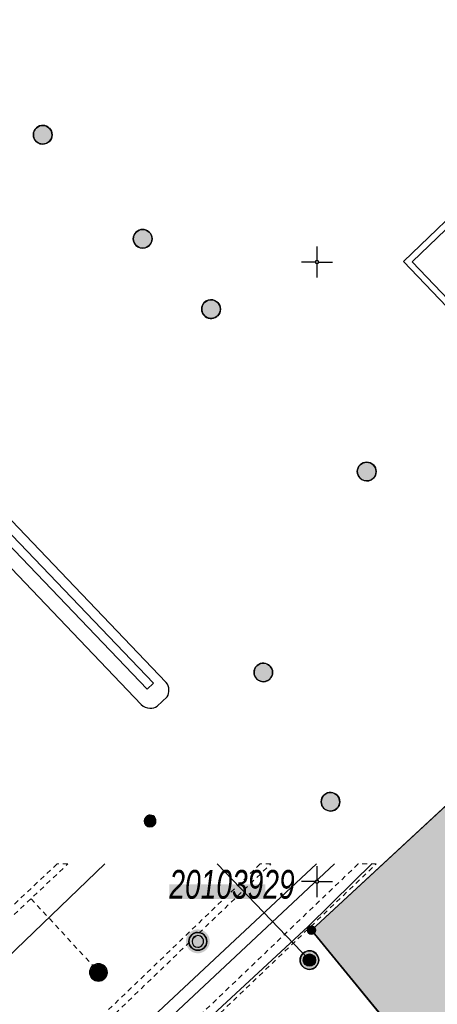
# Model space of a CAD drawing. Header units: metres. Extents: x 2695560 to 2696939, y 1260491 to 1262050.
# Tile 478 of 656: x 2695814 to 2695831, y 1261195 to 1261235. Entities that reach past the tile are written whole.
import ezdxf

# ---------------------------------------------------------------- set-up
doc = ezdxf.new("R2010")
doc.units = ezdxf.units.M
doc.linetypes.add('AUSGEZOGEN', pattern=[0])
doc.linetypes.add('VERDECKT2_S2', pattern=[0.36, 0.2, -0.16])
for name, color, linetype in [('XR$1$AV_Flächen (EO)', 7, 'AUSGEZOGEN'), ('XR$1$AV_Gebäudeflächen (BB)', 7, 'AUSGEZOGEN'), ('XR$1$AV_Grenzpunkte', 7, 'AUSGEZOGEN'), ('XR$1$AV_Koordinatennetzpunkte', 7, 'AUSGEZOGEN'), ('XR$1$AV_Lagefixpunkt-Nr.', 7, 'AUSGEZOGEN'), ('XR$1$AV_Lagefixpunkte', 7, 'AUSGEZOGEN'), ('XR$1$AV_Linien (BB)', 7, 'AUSGEZOGEN'), ('XR$1$AW_LK_Einlaufschacht alt', 24, 'AUSGEZOGEN'), ('XR$1$AW_LK_Schachtdeckel', 24, 'AUSGEZOGEN'), ('XR$1$Liegenschaftsgrenzen', 7, 'AUSGEZOGEN'), ('XR$1$PFAV', 255, 'AUSGEZOGEN'), ('XR$1$PFAW', 255, 'AUSGEZOGEN'), ('XR$1$PFWA', 255, 'AUSGEZOGEN'), ('XR$1$WA_LK_Absperrarmatur', 171, 'AUSGEZOGEN'), ('XR$1$WA_LK_Hydrant', 171, 'AUSGEZOGEN')]:
    doc.layers.add(name, color=color, linetype=linetype)
for name, color, linetype, lineweight in [('XR$2$ABW-Linie-M-ungenau-tot', 6, 'AUSGEZOGEN', 18), ('XR$2$ABW-Linie-R-ungenau', 4, 'VERDECKT2_S2', 18), ('XR$2$ABW-LinieFlaeche-R-ungenau', 4, 'VERDECKT2_S2', 18), ('XR$2$ABW-Punkt', 6, 'AUSGEZOGEN', 18), ('XR$2$ELE-LinieFlaeche-ungenau', 1, 'VERDECKT2_S2', 18), ('XR$2$FER-Linie-genau', 30, 'AUSGEZOGEN', 18), ('XR$2$KOM-Linie-U-genau', 91, 'AUSGEZOGEN', 18), ('XR$2$WAS-Linie-genau', 5, 'AUSGEZOGEN', 18), ('XR$2$WAS-Punkt', 5, 'AUSGEZOGEN', 18)]:
    doc.layers.add(name, color=color, linetype=linetype, lineweight=lineweight)
doc.styles.add('ARIAL', font='arial.ttf')

# ---------------------------------------------------------------- blocks, each defined once
blk = doc.blocks.new('COMPLEXOBJECT_612')
at = {"layer": 'XR$1$AV_Linien (BB)', "color": 7, "linetype": 'AUSGEZOGEN', "transparency": 33554687}
for p, q in [((5774.874, 11254.064), (5818.92, 11208.034)), ((5817.906, 11207.141), (5799.836, 11226.03)), ((5818.957, 11207.459), (5818.555, 11207.08))]:
    blk.add_line(p, q, dxfattribs=at)
for centre, radius, start, end in [((5818.509, 11207.721), 0.516, 2.2784, 37.2777), ((5818.499, 11207.719), 0.527, 330.4539, 2.524), ((5818.27, 11207.526), 0.53, 226.5587, 268.4342), ((5818.272, 11207.512), 0.516, 268.1922, 303.1918)]:
    blk.add_arc(centre, radius, start, end, dxfattribs=at)
blk = doc.blocks.new('COMPLEXOBJECT_706')
at = {"layer": 'XR$1$AV_Linien (BB)', "color": 7, "linetype": 'AUSGEZOGEN', "transparency": 33554687}
blk.add_lwpolyline([(5828.588, 11193.391), (5824.78, 11198.04), (5850.556, 11221.921), (5868.652, 11204.008), (5879.831, 11192.143), (5876.721, 11189.173), (5860.305, 11173.495), (5859.437, 11172.667)], dxfattribs=at)
blk = doc.blocks.new('BWAV1')
at = {"layer": 'XR$1$PFAV', "transparency": 33554687}
blk.add_hatch(color=7, dxfattribs=at).paths.add_polyline_path([(0.67, 0), (0.656, 0.135), (0.616, 0.264), (0.55, 0.383), (0.462, 0.486), (0.354, 0.569), (0.233, 0.628), (0.101, 0.662), (-0.034, 0.669), (-0.168, 0.649), (-0.295, 0.602), (-0.41, 0.53), (-0.508, 0.436), (-0.586, 0.325), (-0.639, 0.201), (-0.667, 0.068), (-0.667, -0.068), (-0.639, -0.201), (-0.586, -0.325), (-0.508, -0.436), (-0.41, -0.53), (-0.295, -0.602), (-0.168, -0.649), (-0.034, -0.669), (0.101, -0.662), (0.233, -0.628), (0.354, -0.569), (0.462, -0.486), (0.55, -0.383), (0.616, -0.264), (0.656, -0.135)])
at = {"color": 7, "transparency": 33554687}
for radius, start, end in [(0.5, 91.1948, 268.8052), (0.326, 91.1948, 268.8052), (0.5, 268.8052, 91.1948), (0.326, 268.8052, 91.1948)]:
    blk.add_arc((0, 0), radius, start, end, dxfattribs=at)
at = {"layer": 'XR$1$PFAV', "transparency": 33554687}
blk.add_circle((0, 0), 0.5, dxfattribs=at)
blk = doc.blocks.new('BAV15')
at = {"layer": 'XR$1$PFAV', "transparency": 33554687}
blk.add_hatch(color=7, dxfattribs=at).paths.add_polyline_path([(0.5, 0), (0.49, 0.1), (0.46, 0.2), (0.41, 0.29), (0.34, 0.36), (0.26, 0.42), (0.17, 0.47), (0.08, 0.49), (-0.03, 0.5), (-0.13, 0.48), (-0.22, 0.45), (-0.31, 0.4), (-0.38, 0.33), (-0.44, 0.24), (-0.48, 0.15), (-0.5, 0.05), (-0.5, -0.05), (-0.48, -0.15), (-0.44, -0.24), (-0.38, -0.33), (-0.31, -0.4), (-0.22, -0.45), (-0.13, -0.48), (-0.03, -0.5), (0.08, -0.49), (0.17, -0.47), (0.26, -0.42), (0.34, -0.36), (0.41, -0.29), (0.46, -0.2), (0.49, -0.1)])
at = {"color": 7, "transparency": 33554687}
for start, end in [(90, 270), (270, 90)]:
    blk.add_arc((0, 0), 0.5, start, end, dxfattribs=at)
at = {"layer": 'XR$1$PFAV', "transparency": 33554687}
blk.add_circle((0, 0), 0.5, dxfattribs=at)
blk = doc.blocks.new('BAV2041')
at = {"color": 7, "transparency": 33554687}
for p, q in [((0, 0.5), (0, 0.05)), ((-0.05, 0), (-0.5, 0)), ((0.05, 0), (0.5, 0)), ((0, -0.05), (0, -0.5))]:
    blk.add_line(p, q, dxfattribs=at)
blk.add_circle((0, 0), 0.05, dxfattribs=at)
for start, end in [(90, 270), (270, 90)]:
    blk.add_arc((0, 0), 0.05, start, end, dxfattribs=at)
blk = doc.blocks.new('BAW2089')
at = {"layer": 'XR$1$PFAW', "transparency": 33554687}
blk.add_hatch(color=7, dxfattribs=at).paths.add_polyline_path([(-0.5, 0.5), (-0.5, -0.5), (0.5, -0.5), (0.5, 0.5)])
at = {"transparency": 33554687}
blk.add_lwpolyline([(-0.5, 0.5), (0.5, 0.5), (0.5, -0.5), (-0.5, -0.5), (-0.5, 0.5)], close=True, dxfattribs=at)
at = {"layer": 'XR$1$PFAW', "transparency": 33554687}
blk.add_lwpolyline([(-0.5, 0.5), (0.5, 0.5), (0.5, -0.5), (-0.5, -0.5), (-0.5, 0.5)], close=True, dxfattribs=at)
blk = doc.blocks.new('BAW2082')
at = {"layer": 'XR$1$PFAW', "transparency": 33554687}
blk.add_hatch(color=7, dxfattribs=at).paths.add_polyline_path([(0.509, -0.003), (0.499, 0.098), (0.469, 0.194), (0.42, 0.283), (0.354, 0.359), (0.274, 0.421), (0.183, 0.466), (0.085, 0.491), (-0.016, 0.496), (-0.116, 0.481), (-0.211, 0.446), (-0.297, 0.392), (-0.37, 0.323), (-0.428, 0.24), (-0.468, 0.147), (-0.488, 0.047), (-0.488, -0.054), (-0.468, -0.153), (-0.428, -0.246), (-0.37, -0.329), (-0.297, -0.398), (-0.211, -0.452), (-0.116, -0.487), (-0.016, -0.502), (0.085, -0.497), (0.183, -0.472), (0.274, -0.427), (0.354, -0.366), (0.42, -0.289), (0.469, -0.2), (0.499, -0.104)])
at = {"transparency": 33554687}
for start, end in [(91.1948, 268.8052), (268.8052, 91.1948)]:
    blk.add_arc((0.01, 0), 0.5, start, end, dxfattribs=at)
at = {"layer": 'XR$1$PFAW', "transparency": 33554687}
blk.add_circle((0.009, -0.003), 0.5, dxfattribs=at)
blk = doc.blocks.new('BAW2088')
at = {"layer": 'XR$1$PFAW', "transparency": 33554687}
blk.add_hatch(color=253, dxfattribs=at).paths.add_polyline_path([(0.51, 0), (0.5, 0.101), (0.47, 0.197), (0.421, 0.286), (0.355, 0.362), (0.275, 0.424), (0.184, 0.469), (0.086, 0.494), (-0.015, 0.499), (-0.115, 0.484), (-0.21, 0.449), (-0.296, 0.395), (-0.369, 0.326), (-0.427, 0.243), (-0.467, 0.15), (-0.487, 0.051), (-0.487, -0.051), (-0.467, -0.15), (-0.427, -0.243), (-0.369, -0.326), (-0.296, -0.395), (-0.21, -0.449), (-0.115, -0.484), (-0.015, -0.499), (0.086, -0.494), (0.184, -0.469), (0.275, -0.424), (0.355, -0.362), (0.421, -0.286), (0.47, -0.197), (0.5, -0.101)])
at = {"transparency": 33554687}
for start, end in [(91.1948, 268.8052), (268.8052, 91.1948)]:
    blk.add_arc((0.01, 0), 0.5, start, end, dxfattribs=at)
at = {"layer": 'XR$1$PFAW', "transparency": 33554687}
blk.add_circle((0.01, 0), 0.5, dxfattribs=at)
blk = doc.blocks.new('BWA2009')
at = {"true_color": 0x000000, "transparency": 33554687}
blk.add_hatch(color=18, dxfattribs=at).paths.add_polyline_path([(0.333, 0), (0.327, 0.067), (0.306, 0.131), (0.274, 0.19), (0.23, 0.242), (0.176, 0.283), (0.116, 0.313), (0.05, 0.329), (-0.017, 0.333), (-0.084, 0.323), (-0.147, 0.299), (-0.204, 0.264), (-0.253, 0.217), (-0.291, 0.162), (-0.318, 0.1), (-0.332, 0.034), (-0.332, -0.034), (-0.318, -0.1), (-0.291, -0.162), (-0.253, -0.217), (-0.204, -0.264), (-0.147, -0.299), (-0.084, -0.323), (-0.017, -0.333), (0.05, -0.329), (0.116, -0.313), (0.176, -0.283), (0.23, -0.242), (0.274, -0.19), (0.306, -0.131), (0.327, -0.067)])
at = {"layer": 'XR$1$PFWA', "transparency": 33554687}
blk.add_hatch(color=7, dxfattribs=at).paths.add_polyline_path([(0.5, 0), (0.49, 0.101), (0.459, 0.197), (0.41, 0.286), (0.344, 0.362), (0.264, 0.424), (0.174, 0.469), (0.076, 0.494), (-0.025, 0.499), (-0.125, 0.484), (-0.22, 0.449), (-0.306, 0.395), (-0.379, 0.326), (-0.437, 0.243), (-0.477, 0.15), (-0.497, 0.051), (-0.497, -0.051), (-0.477, -0.15), (-0.437, -0.243), (-0.379, -0.326), (-0.306, -0.395), (-0.22, -0.449), (-0.125, -0.484), (-0.025, -0.499), (0.076, -0.494), (0.174, -0.469), (0.264, -0.424), (0.344, -0.362), (0.41, -0.286), (0.459, -0.197), (0.49, -0.101)])
at = {"transparency": 33554687}
blk.add_circle((0, 0), 0.333, dxfattribs=at)
for start, end in [(90, 180), (180, 270), (0, 90), (270, 0)]:
    blk.add_arc((0, 0), 0.5, start, end, dxfattribs=at)
at = {"layer": 'XR$1$PFWA', "transparency": 33554687}
blk.add_circle((0, 0), 0.5, dxfattribs=at)
blk = doc.blocks.new('BWA965')
at = {"layer": 'XR$1$PFWA', "transparency": 33554687}
blk.add_hatch(color=7, dxfattribs=at).paths.add_polyline_path([(0, 0.5), (-0.051, 0.497), (-0.101, 0.49), (-0.15, 0.477), (-0.197, 0.459), (-0.243, 0.437), (-0.286, 0.41), (-0.326, 0.379), (-0.362, 0.344), (-0.395, 0.306), (-0.424, 0.264), (-0.449, 0.22), (-0.469, 0.174), (-0.484, 0.125), (-0.494, 0.076), (-0.499, 0.025), (-0.499, -0.025), (-0.494, -0.076), (-0.484, -0.125), (-0.469, -0.174), (-0.449, -0.22), (-0.424, -0.264), (-0.395, -0.306), (-0.362, -0.344), (-0.326, -0.379), (-0.286, -0.41), (-0.243, -0.437), (-0.197, -0.459), (-0.15, -0.477), (-0.101, -0.49), (-0.051, -0.497), (0, -0.5), (0.051, -0.497), (0.101, -0.49), (0.15, -0.477), (0.197, -0.459), (0.243, -0.437), (0.286, -0.41), (0.326, -0.379), (0.362, -0.344), (0.395, -0.306), (0.424, -0.264), (0.449, -0.22), (0.469, -0.174), (0.484, -0.125), (0.494, -0.076), (0.499, -0.025), (0.499, 0.025), (0.494, 0.076), (0.484, 0.125), (0.469, 0.174), (0.449, 0.22), (0.424, 0.264), (0.395, 0.306), (0.362, 0.344), (0.326, 0.379), (0.286, 0.41), (0.243, 0.437), (0.197, 0.459), (0.15, 0.477), (0.101, 0.49), (0.051, 0.497)])
at = {"transparency": 33554687}
blk.add_line((0, 0.5), (0, -0.5), dxfattribs=at)
for start, end in [(90, 270), (270, 90)]:
    blk.add_arc((0, 0), 0.5, start, end, dxfattribs=at)
blk = doc.blocks.new('WAS-OBERFLURHYDRANT')
at = {"layer": 'XR$2$WAS-Punkt', "linetype": 'AUSGEZOGEN', "transparency": 33554687}
blk.add_hatch(color=5, dxfattribs=at).paths.add_polyline_path([(0, -200), (20, -199), (40, -196), (60, -191), (79, -184), (97, -175), (114, -164), (130, -152), (145, -138), (158, -122), (170, -106), (180, -88), (188, -69), (194, -50), (198, -30), (200, -10), (200, 10), (198, 30), (194, 50), (188, 69), (180, 88), (170, 106), (158, 122), (145, 138), (130, 152), (114, 164), (97, 175), (79, 184), (60, 191), (40, 196), (20, 199), (0, 200), (-20, 199), (-40, 196), (-60, 191), (-79, 184), (-97, 175), (-114, 164), (-130, 152), (-145, 138), (-158, 122), (-170, 106), (-180, 88), (-188, 69), (-194, 50), (-198, 30), (-200, 10), (-200, -10), (-198, -30), (-194, -50), (-188, -69), (-180, -88), (-170, -106), (-158, -122), (-145, -138), (-130, -152), (-114, -164), (-97, -175), (-79, -184), (-60, -191), (-40, -196), (-20, -199)])
at = {"layer": 'XR$2$WAS-Punkt', "linetype": 'AUSGEZOGEN', "lineweight": 25, "transparency": 33554687}
for points in [[(-196, 39, 2500), (0, 0, 2500), (-200, 0, 2500)], [(-196, 39), (0, 0), (-200, 0)], [(-196, 39, 2500), (-196, 39), (-200, 0), (-200, 0, 2500)], [(-200, 0, 2500), (0, 0, 2500), (-196, -39, 2500)], [(-200, 0), (0, 0), (-196, -39)], [(-185, 77, 2500), (0, 0, 2500), (-196, 39, 2500)], [(-185, 77), (0, 0), (-196, 39)], [(-185, 77, 2500), (-185, 77), (-196, 39), (-196, 39, 2500)], [(-196, -39, 2500), (0, 0, 2500), (-185, -77, 2500)], [(-196, -39), (0, 0), (-185, -77)], [(-166, 111, 2500), (0, 0, 2500), (-185, 77, 2500)], [(-166, 111), (0, 0), (-185, 77)], [(-166, 111, 2500), (-166, 111), (-185, 77), (-185, 77, 2500)], [(-185, -77, 2500), (0, 0, 2500), (-166, -111, 2500)], [(-185, -77), (0, 0), (-166, -111)], [(-141, 141, 2500), (0, 0, 2500), (-166, 111, 2500)], [(-141, 141), (0, 0), (-166, 111)], [(-141, 141, 2500), (-141, 141), (-166, 111), (-166, 111, 2500)], [(-166, -111, 2500), (0, 0, 2500), (-141, -141, 2500)], [(-166, -111), (0, 0), (-141, -141)], [(-111, 166, 2500), (0, 0, 2500), (-141, 141, 2500)], [(-111, 166), (0, 0), (-141, 141)], [(-111, 166, 2500), (-111, 166), (-141, 141), (-141, 141, 2500)], [(-141, -141, 2500), (0, 0, 2500), (-111, -166, 2500)], [(-141, -141), (0, 0), (-111, -166)], [(-77, 185, 2500), (0, 0, 2500), (-111, 166, 2500)], [(-77, 185), (0, 0), (-111, 166)], [(-77, 185, 2500), (-77, 185), (-111, 166), (-111, 166, 2500)], [(-111, -166, 2500), (0, 0, 2500), (-77, -185, 2500)], [(-111, -166), (0, 0), (-77, -185)], [(-39, 196, 2500), (0, 0, 2500), (-77, 185, 2500)], [(-39, 196), (0, 0), (-77, 185)], [(-39, 196, 2500), (-39, 196), (-77, 185), (-77, 185, 2500)], [(-77, -185, 2500), (0, 0, 2500), (-39, -196, 2500)], [(-77, -185), (0, 0), (-39, -196)], [(0, 200, 2500), (0, 0, 2500), (-39, 196, 2500)], [(0, 200), (0, 0), (-39, 196)], [(0, 200, 2500), (0, 200), (-39, 196), (-39, 196, 2500)], [(-39, -196, 2500), (0, 0, 2500), (0, -200, 2500)], [(-39, -196), (0, 0), (0, -200)], [(39, 196, 2500), (0, 0, 2500), (0, 200, 2500)], [(39, 196), (0, 0), (0, 200)], [(39, 196, 2500), (39, 196), (0, 200), (0, 200, 2500)], [(77, 185, 2500), (0, 0, 2500), (39, 196, 2500)], [(77, 185), (0, 0), (39, 196)], [(111, 166, 2500), (0, 0, 2500), (77, 185, 2500)], [(111, 166), (0, 0), (77, 185)], [(141, 141, 2500), (0, 0, 2500), (111, 166, 2500)], [(141, 141), (0, 0), (111, 166)], [(166, 111, 2500), (0, 0, 2500), (141, 141, 2500)], [(166, 111), (0, 0), (141, 141)], [(185, 77, 2500), (0, 0, 2500), (166, 111, 2500)], [(185, 77), (0, 0), (166, 111)], [(196, 39, 2500), (0, 0, 2500), (185, 77, 2500)], [(196, 39), (0, 0), (185, 77)], [(200, 0, 2500), (0, 0, 2500), (196, 39, 2500)], [(200, 0), (0, 0), (196, 39)], [(0, -200, 2500), (0, 0, 2500), (39, -196, 2500)], [(39, -196, 2500), (0, 0, 2500), (77, -185, 2500)], [(77, -185, 2500), (0, 0, 2500), (111, -166, 2500)], [(111, -166, 2500), (0, 0, 2500), (141, -141, 2500)], [(141, -141, 2500), (0, 0, 2500), (166, -111, 2500)], [(166, -111, 2500), (0, 0, 2500), (185, -77, 2500)], [(185, -77, 2500), (0, 0, 2500), (196, -39, 2500)], [(196, -39, 2500), (0, 0, 2500), (200, 0, 2500)], [(0, -200), (0, 0), (39, -196)], [(39, -196), (0, 0), (77, -185)], [(77, -185), (0, 0), (111, -166)], [(111, -166), (0, 0), (141, -141)], [(141, -141), (0, 0), (166, -111)], [(166, -111), (0, 0), (185, -77)], [(185, -77), (0, 0), (196, -39)], [(196, -39), (0, 0), (200, 0)], [(77, 185, 2500), (77, 185), (39, 196), (39, 196, 2500)], [(111, 166, 2500), (111, 166), (77, 185), (77, 185, 2500)], [(141, 141, 2500), (141, 141), (111, 166), (111, 166, 2500)], [(166, 111, 2500), (166, 111), (141, 141), (141, 141, 2500)], [(185, 77, 2500), (185, 77), (166, 111), (166, 111, 2500)], [(196, 39, 2500), (196, 39), (185, 77), (185, 77, 2500)], [(200, 0, 2500), (200, 0), (196, 39), (196, 39, 2500)], [(-200, 0, 2500), (-200, 0), (-196, -39), (-196, -39, 2500)], [(-196, -39, 2500), (-196, -39), (-185, -77), (-185, -77, 2500)], [(-185, -77, 2500), (-185, -77), (-166, -111), (-166, -111, 2500)], [(-166, -111, 2500), (-166, -111), (-141, -141), (-141, -141, 2500)], [(-141, -141, 2500), (-141, -141), (-111, -166), (-111, -166, 2500)], [(-111, -166, 2500), (-111, -166), (-77, -185), (-77, -185, 2500)], [(-77, -185, 2500), (-77, -185), (-39, -196), (-39, -196, 2500)], [(-39, -196, 2500), (-39, -196), (0, -200), (0, -200, 2500)], [(0, -200, 2500), (0, -200), (39, -196), (39, -196, 2500)], [(39, -196, 2500), (39, -196), (77, -185), (77, -185, 2500)], [(77, -185, 2500), (77, -185), (111, -166), (111, -166, 2500)], [(111, -166, 2500), (111, -166), (141, -141), (141, -141, 2500)], [(141, -141, 2500), (141, -141), (166, -111), (166, -111, 2500)], [(166, -111, 2500), (166, -111), (185, -77), (185, -77, 2500)], [(185, -77, 2500), (185, -77), (196, -39), (196, -39, 2500)], [(196, -39, 2500), (196, -39), (200, 0), (200, 0, 2500)]]:
    blk.add_3dface(points, dxfattribs=at)
blk = doc.blocks.new('ABW-EINLAUFSCHACHT_RUND')
at = {"layer": 'XR$2$ABW-Linie-M-ungenau-tot', "linetype": 'AUSGEZOGEN', "lineweight": 25, "transparency": 33554687}
for points in [[(-147, 29, 2500), (0, 0, 2500), (-150, 0, 2500)], [(-147, 29), (0, 0), (-150, 0)], [(-147, 29, 2500), (-147, 29), (-150, 0), (-150, 0, 2500)], [(-150, 0, 2500), (0, 0, 2500), (-147, -29, 2500)], [(-150, 0), (0, 0), (-147, -29)], [(-150, 0, 2500), (-150, 0), (-147, -29), (-147, -29, 2500)], [(-139, 57, 2500), (0, 0, 2500), (-147, 29, 2500)], [(-139, 57), (0, 0), (-147, 29)], [(-139, 57, 2500), (-139, 57), (-147, 29), (-147, 29, 2500)], [(-147, -29, 2500), (0, 0, 2500), (-139, -57, 2500)], [(-147, -29), (0, 0), (-139, -57)], [(-125, 83, 2500), (0, 0, 2500), (-139, 57, 2500)], [(-125, 83), (0, 0), (-139, 57)], [(-125, 83, 2500), (-125, 83), (-139, 57), (-139, 57, 2500)], [(-139, -57, 2500), (0, 0, 2500), (-125, -83, 2500)], [(-139, -57), (0, 0), (-125, -83)], [(-106, 106, 2500), (0, 0, 2500), (-125, 83, 2500)], [(-106, 106), (0, 0), (-125, 83)], [(-106, 106, 2500), (-106, 106), (-125, 83), (-125, 83, 2500)], [(-125, -83, 2500), (0, 0, 2500), (-106, -106, 2500)], [(-125, -83), (0, 0), (-106, -106)], [(-83, 125, 2500), (0, 0, 2500), (-106, 106, 2500)], [(-83, 125), (0, 0), (-106, 106)], [(-83, 125, 2500), (-83, 125), (-106, 106), (-106, 106, 2500)], [(-106, -106, 2500), (0, 0, 2500), (-83, -125, 2500)], [(-106, -106), (0, 0), (-83, -125)], [(-57, 139, 2500), (0, 0, 2500), (-83, 125, 2500)], [(-57, 139), (0, 0), (-83, 125)], [(-57, 139, 2500), (-57, 139), (-83, 125), (-83, 125, 2500)], [(-83, -125, 2500), (0, 0, 2500), (-57, -139, 2500)], [(-83, -125), (0, 0), (-57, -139)], [(-29, 147, 2500), (0, 0, 2500), (-57, 139, 2500)], [(-29, 147), (0, 0), (-57, 139)], [(-29, 147, 2500), (-29, 147), (-57, 139), (-57, 139, 2500)], [(-57, -139, 2500), (0, 0, 2500), (-29, -147, 2500)], [(-57, -139), (0, 0), (-29, -147)], [(0, 150, 2500), (0, 0, 2500), (-29, 147, 2500)], [(0, 150), (0, 0), (-29, 147)], [(0, 150, 2500), (0, 150), (-29, 147), (-29, 147, 2500)], [(-29, -147, 2500), (0, 0, 2500), (0, -150, 2500)], [(-29, -147), (0, 0), (0, -150)], [(29, 147, 2500), (0, 0, 2500), (0, 150, 2500)], [(29, 147), (0, 0), (0, 150)], [(29, 147, 2500), (29, 147), (0, 150), (0, 150, 2500)], [(57, 139, 2500), (0, 0, 2500), (29, 147, 2500)], [(57, 139), (0, 0), (29, 147)], [(83, 125, 2500), (0, 0, 2500), (57, 139, 2500)], [(83, 125), (0, 0), (57, 139)], [(106, 106, 2500), (0, 0, 2500), (83, 125, 2500)], [(106, 106), (0, 0), (83, 125)], [(125, 83, 2500), (0, 0, 2500), (106, 106, 2500)], [(125, 83), (0, 0), (106, 106)], [(139, 57, 2500), (0, 0, 2500), (125, 83, 2500)], [(139, 57), (0, 0), (125, 83)], [(147, 29, 2500), (0, 0, 2500), (139, 57, 2500)], [(147, 29), (0, 0), (139, 57)], [(150, 0, 2500), (0, 0, 2500), (147, 29, 2500)], [(150, 0), (0, 0), (147, 29)], [(0, -150, 2500), (0, 0, 2500), (29, -147, 2500)], [(29, -147, 2500), (0, 0, 2500), (57, -139, 2500)], [(57, -139, 2500), (0, 0, 2500), (83, -125, 2500)], [(83, -125, 2500), (0, 0, 2500), (106, -106, 2500)], [(106, -106, 2500), (0, 0, 2500), (125, -83, 2500)], [(125, -83, 2500), (0, 0, 2500), (139, -57, 2500)], [(139, -57, 2500), (0, 0, 2500), (147, -29, 2500)], [(147, -29, 2500), (0, 0, 2500), (150, 0, 2500)], [(0, -150), (0, 0), (29, -147)], [(29, -147), (0, 0), (57, -139)], [(57, -139), (0, 0), (83, -125)], [(83, -125), (0, 0), (106, -106)], [(106, -106), (0, 0), (125, -83)], [(125, -83), (0, 0), (139, -57)], [(139, -57), (0, 0), (147, -29)], [(147, -29), (0, 0), (150, 0)], [(57, 139, 2500), (57, 139), (29, 147), (29, 147, 2500)], [(83, 125, 2500), (83, 125), (57, 139), (57, 139, 2500)], [(106, 106, 2500), (106, 106), (83, 125), (83, 125, 2500)], [(125, 83, 2500), (125, 83), (106, 106), (106, 106, 2500)], [(139, 57, 2500), (139, 57), (125, 83), (125, 83, 2500)], [(147, 29, 2500), (147, 29), (139, 57), (139, 57, 2500)], [(150, 0, 2500), (150, 0), (147, 29), (147, 29, 2500)], [(147, -29, 2500), (147, -29), (150, 0), (150, 0, 2500)], [(-147, -29, 2500), (-147, -29), (-139, -57), (-139, -57, 2500)], [(-139, -57, 2500), (-139, -57), (-125, -83), (-125, -83, 2500)], [(-125, -83, 2500), (-125, -83), (-106, -106), (-106, -106, 2500)], [(-106, -106, 2500), (-106, -106), (-83, -125), (-83, -125, 2500)], [(-83, -125, 2500), (-83, -125), (-57, -139), (-57, -139, 2500)], [(-57, -139, 2500), (-57, -139), (-29, -147), (-29, -147, 2500)], [(-29, -147, 2500), (-29, -147), (0, -150), (0, -150, 2500)], [(0, -150, 2500), (0, -150), (29, -147), (29, -147, 2500)], [(29, -147, 2500), (29, -147), (57, -139), (57, -139, 2500)], [(57, -139, 2500), (57, -139), (83, -125), (83, -125, 2500)], [(83, -125, 2500), (83, -125), (106, -106), (106, -106, 2500)], [(106, -106, 2500), (106, -106), (125, -83), (125, -83, 2500)], [(125, -83, 2500), (125, -83), (139, -57), (139, -57, 2500)], [(139, -57, 2500), (139, -57), (147, -29), (147, -29, 2500)]]:
    blk.add_3dface(points, dxfattribs=at)
blk = doc.blocks.new('ABW-DECKEL')
at = {"layer": 'XR$2$ABW-Punkt', "linetype": 'AUSGEZOGEN', "lineweight": 25, "transparency": 33554687}
for points in [[(-343, 68, 2500), (0, 0, 2500), (-350, 0, 2500)], [(-343, 68), (0, 0), (-350, 0)], [(-343, 68, 2500), (-343, 68), (-350, 0), (-350, 0, 2500)], [(-350, 0, 2500), (0, 0, 2500), (-343, -68, 2500)], [(-350, 0), (0, 0), (-343, -68)], [(-323, 134, 2500), (0, 0, 2500), (-343, 68, 2500)], [(-323, 134), (0, 0), (-343, 68)], [(-323, 134, 2500), (-323, 134), (-343, 68), (-343, 68, 2500)], [(-343, -68, 2500), (0, 0, 2500), (-323, -134, 2500)], [(-343, -68), (0, 0), (-323, -134)], [(-291, 194, 2500), (0, 0, 2500), (-323, 134, 2500)], [(-291, 194), (0, 0), (-323, 134)], [(-291, 194, 2500), (-291, 194), (-323, 134), (-323, 134, 2500)], [(-323, -134, 2500), (0, 0, 2500), (-291, -194, 2500)], [(-323, -134), (0, 0), (-291, -194)], [(-247, 247, 2500), (0, 0, 2500), (-291, 194, 2500)], [(-247, 247), (0, 0), (-291, 194)], [(-247, 247, 2500), (-247, 247), (-291, 194), (-291, 194, 2500)], [(-291, -194, 2500), (0, 0, 2500), (-247, -247, 2500)], [(-291, -194), (0, 0), (-247, -247)], [(-194, 291, 2500), (0, 0, 2500), (-247, 247, 2500)], [(-194, 291), (0, 0), (-247, 247)], [(-194, 291, 2500), (-194, 291), (-247, 247), (-247, 247, 2500)], [(-247, -247, 2500), (0, 0, 2500), (-194, -291, 2500)], [(-247, -247), (0, 0), (-194, -291)], [(-134, 323, 2500), (0, 0, 2500), (-194, 291, 2500)], [(-134, 323), (0, 0), (-194, 291)], [(-134, 323, 2500), (-134, 323), (-194, 291), (-194, 291, 2500)], [(-194, -291, 2500), (0, 0, 2500), (-134, -323, 2500)], [(-194, -291), (0, 0), (-134, -323)], [(-68, 343, 2500), (0, 0, 2500), (-134, 323, 2500)], [(-68, 343), (0, 0), (-134, 323)], [(-68, 343, 2500), (-68, 343), (-134, 323), (-134, 323, 2500)], [(-134, -323, 2500), (0, 0, 2500), (-68, -343, 2500)], [(-134, -323), (0, 0), (-68, -343)], [(0, 350, 2500), (0, 0, 2500), (-68, 343, 2500)], [(0, 350), (0, 0), (-68, 343)], [(0, 350, 2500), (0, 350), (-68, 343), (-68, 343, 2500)], [(-68, -343, 2500), (0, 0, 2500), (0, -350, 2500)], [(-68, -343), (0, 0), (0, -350)], [(68, 343, 2500), (0, 0, 2500), (0, 350, 2500)], [(68, 343), (0, 0), (0, 350)], [(68, 343, 2500), (68, 343), (0, 350), (0, 350, 2500)], [(134, 323, 2500), (0, 0, 2500), (68, 343, 2500)], [(134, 323), (0, 0), (68, 343)], [(194, 291, 2500), (0, 0, 2500), (134, 323, 2500)], [(194, 291), (0, 0), (134, 323)], [(247, 247, 2500), (0, 0, 2500), (194, 291, 2500)], [(247, 247), (0, 0), (194, 291)], [(291, 194, 2500), (0, 0, 2500), (247, 247, 2500)], [(291, 194), (0, 0), (247, 247)], [(323, 134, 2500), (0, 0, 2500), (291, 194, 2500)], [(323, 134), (0, 0), (291, 194)], [(343, 68, 2500), (0, 0, 2500), (323, 134, 2500)], [(343, 68), (0, 0), (323, 134)], [(350, 0, 2500), (0, 0, 2500), (343, 68, 2500)], [(350, 0), (0, 0), (343, 68)], [(0, -350, 2500), (0, 0, 2500), (68, -343, 2500)], [(68, -343, 2500), (0, 0, 2500), (134, -323, 2500)], [(134, -323, 2500), (0, 0, 2500), (194, -291, 2500)], [(194, -291, 2500), (0, 0, 2500), (247, -247, 2500)], [(247, -247, 2500), (0, 0, 2500), (291, -194, 2500)], [(291, -194, 2500), (0, 0, 2500), (323, -134, 2500)], [(323, -134, 2500), (0, 0, 2500), (343, -68, 2500)], [(343, -68, 2500), (0, 0, 2500), (350, 0, 2500)], [(0, -350), (0, 0), (68, -343)], [(68, -343), (0, 0), (134, -323)], [(134, -323), (0, 0), (194, -291)], [(194, -291), (0, 0), (247, -247)], [(247, -247), (0, 0), (291, -194)], [(291, -194), (0, 0), (323, -134)], [(323, -134), (0, 0), (343, -68)], [(343, -68), (0, 0), (350, 0)], [(134, 323, 2500), (134, 323), (68, 343), (68, 343, 2500)], [(194, 291, 2500), (194, 291), (134, 323), (134, 323, 2500)], [(247, 247, 2500), (247, 247), (194, 291), (194, 291, 2500)], [(291, 194, 2500), (291, 194), (247, 247), (247, 247, 2500)], [(323, 134, 2500), (323, 134), (291, 194), (291, 194, 2500)], [(343, 68, 2500), (343, 68), (323, 134), (323, 134, 2500)], [(350, 0, 2500), (350, 0), (343, 68), (343, 68, 2500)], [(-350, 0, 2500), (-350, 0), (-343, -68), (-343, -68, 2500)], [(-343, -68, 2500), (-343, -68), (-323, -134), (-323, -134, 2500)], [(-323, -134, 2500), (-323, -134), (-291, -194), (-291, -194, 2500)], [(-291, -194, 2500), (-291, -194), (-247, -247), (-247, -247, 2500)], [(-247, -247, 2500), (-247, -247), (-194, -291), (-194, -291, 2500)], [(-194, -291, 2500), (-194, -291), (-134, -323), (-134, -323, 2500)], [(-134, -323, 2500), (-134, -323), (-68, -343), (-68, -343, 2500)], [(-68, -343, 2500), (-68, -343), (0, -350), (0, -350, 2500)], [(0, -350, 2500), (0, -350), (68, -343), (68, -343, 2500)], [(68, -343, 2500), (68, -343), (134, -323), (134, -323, 2500)], [(134, -323, 2500), (134, -323), (194, -291), (194, -291, 2500)], [(194, -291, 2500), (194, -291), (247, -247), (247, -247, 2500)], [(247, -247, 2500), (247, -247), (291, -194), (291, -194, 2500)], [(291, -194, 2500), (291, -194), (323, -134), (323, -134, 2500)], [(323, -134, 2500), (323, -134), (343, -68), (343, -68, 2500)], [(343, -68, 2500), (343, -68), (350, 0), (350, 0, 2500)]]:
    blk.add_3dface(points, dxfattribs=at)

msp = doc.modelspace()

# ---------------------------------------------------------------- hatches: boundary and pattern name
at = {"transparency": 33554687}
msp.add_hatch(color=7, dxfattribs=at).paths.add_polyline_path([(2695820.013, 1261199.705), (2695820.013, 1261199.102), (2695823.892, 1261199.102), (2695823.892, 1261199.705)])
at = {"layer": 'XR$1$AV_Gebäudeflächen (BB)', "true_color": 0xd2d2d2, "transparency": 33554687}
msp.add_hatch(color=254, dxfattribs=at).paths.add_polyline_path([(2695829.558, 1261193.201), (2695842.146, 1261177.834), (2695845.702, 1261181.265), (2695846.298, 1261180.647), (2695845.392, 1261179.773), (2695848.97, 1261175.394), (2695850.618, 1261176.936), (2695850.625, 1261178.799), (2695848.123, 1261181.392), (2695848.389, 1261181.648), (2695847.285, 1261182.792), (2695858.9, 1261193.999), (2695862.362, 1261190.411), (2695860.241, 1261188.365), (2695861.257, 1261187.312), (2695852.643, 1261179), (2695858.891, 1261172.509), (2695858.93, 1261172.471), (2695858.97, 1261172.434), (2695859.012, 1261172.4), (2695859.056, 1261172.368), (2695859.102, 1261172.339), (2695859.149, 1261172.311), (2695859.197, 1261172.286), (2695859.246, 1261172.264), (2695859.297, 1261172.244), (2695859.348, 1261172.227), (2695859.401, 1261172.212), (2695859.454, 1261172.2), (2695859.507, 1261172.19), (2695859.561, 1261172.184), (2695859.615, 1261172.18), (2695859.67, 1261172.179), (2695859.724, 1261172.18), (2695859.778, 1261172.185), (2695859.832, 1261172.192), (2695859.885, 1261172.202), (2695859.938, 1261172.214), (2695859.99, 1261172.229), (2695860.042, 1261172.247), (2695860.092, 1261172.267), (2695860.141, 1261172.29), (2695860.189, 1261172.316), (2695860.236, 1261172.343), (2695860.281, 1261172.374), (2695860.325, 1261172.406), (2695860.367, 1261172.44), (2695860.407, 1261172.477), (2695861.275, 1261173.305), (2695877.691, 1261188.983), (2695880.801, 1261191.953), (2695869.622, 1261203.818), (2695851.526, 1261221.731), (2695825.75, 1261197.85)])

# ---------------------------------------------------------------- linework, layer by layer
at = {"layer": 'XR$1$AV_Flächen (EO)', "color": 7, "linetype": 'AUSGEZOGEN', "transparency": 33554687}
for points in [[(2695841.58, 1261212.504), (2695839.524, 1261214.658), (2695829.815, 1261224.822), (2695838.977, 1261233.621), (2695833.182, 1261239.263), (2695820.591, 1261251.74), (2695816.254, 1261247.649), (2695816.426, 1261247.467), (2695820.587, 1261251.392), (2695833.006, 1261239.085), (2695838.617, 1261233.622), (2695829.462, 1261224.83), (2695839.343, 1261214.485), (2695841.4, 1261212.332), (2695841.58, 1261212.504)], [(2695791.97, 1261233.993), (2695792.935, 1261234.916), (2695819.123, 1261207.575), (2695819.376, 1261207.817), (2695792.946, 1261235.411), (2695791.728, 1261234.246), (2695791.97, 1261233.993)]]:
    msp.add_lwpolyline(points, close=True, dxfattribs=at)
at = {"layer": 'XR$1$Liegenschaftsgrenzen', "color": 7, "linetype": 'AUSGEZOGEN', "transparency": 33554687}
msp.add_lwpolyline([(2695854.83, 1261224.76), (2695825.75, 1261197.85), (2695829.56, 1261193.203)], dxfattribs=at)
at = {"layer": 'XR$2$ABW-Linie-R-ungenau', "linetype": 'VERDECKT2_S2', "transparency": 33554687}
msp.add_line((2695817.016, 1261196.323), (2695814.441, 1261199.108), dxfattribs=at)
at = {"layer": 'XR$2$ABW-LinieFlaeche-R-ungenau', "linetype": 'VERDECKT2_S2', "transparency": 33554687}
for points in [[(2695791.976, 1261178.015), (2695815.918, 1261200.521), (2695815.48, 1261200.521), (2695791.77, 1261178.233), (2695791.976, 1261178.015)], [(2695797.848, 1261175.278), (2695824.109, 1261200.521), (2695823.676, 1261200.521), (2695797.64, 1261175.494), (2695797.848, 1261175.278)]]:
    msp.add_lwpolyline(points, close=True, dxfattribs=at)
at = {"layer": 'XR$2$ELE-LinieFlaeche-ungenau', "linetype": 'VERDECKT2_S2', "transparency": 33554687}
msp.add_lwpolyline([(2695819.994, 1261192.526), (2695828.359, 1261200.521), (2695827.634, 1261200.521), (2695827.634, 1261200.521), (2695819.644, 1261192.884)], dxfattribs=at)
at = {"layer": 'XR$2$FER-Linie-genau', "linetype": 'AUSGEZOGEN', "transparency": 33554687}
for points in [[(2695825.949, 1261200.521), (2695815.66, 1261190.907), (2695816.006, 1261179.604), (2695815.521, 1261158.905)], [(2695826.682, 1261200.521), (2695816.167, 1261190.696), (2695816.506, 1261179.606), (2695816.028, 1261159.257)]]:
    msp.add_lwpolyline(points, dxfattribs=at)
at = {"layer": 'XR$2$KOM-Linie-U-genau', "linetype": 'AUSGEZOGEN', "transparency": 33554687}
msp.add_lwpolyline([(2695816.988, 1261156.946), (2695816.991, 1261157.246), (2695817.396, 1261190.389), (2695825.616, 1261197.996), (2695827.46, 1261199.809), (2695828.185, 1261200.521)], dxfattribs=at)
at = {"layer": 'XR$2$WAS-Linie-genau', "linetype": 'AUSGEZOGEN', "transparency": 33554687}
for p, q in [((2695805.421, 1261189.017), (2695817.406, 1261200.521)), ((2695821.943, 1261200.521), (2695825.667, 1261196.643))]:
    msp.add_line(p, q, dxfattribs=at)

# ---------------------------------------------------------------- block references
at = {"layer": 'XR$1$AV_Grenzpunkte', "color": 7, "linetype": 'AUSGEZOGEN', "lineweight": -3, "transparency": 33554687, "xscale": 0.3249999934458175, "yscale": 0.3249999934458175}
msp.add_blockref('BAV15', (2695825.75, 1261197.85), dxfattribs=at)
at = {"layer": 'XR$1$AV_Koordinatennetzpunkte', "color": 7, "linetype": 'AUSGEZOGEN', "lineweight": -3, "transparency": 33554687, "xscale": 1.25, "yscale": 1.25}
for p in [(2695825.97, 1261224.81), (2695825.97, 1261199.81)]:
    msp.add_blockref('BAV2041', p, dxfattribs=at)
at = {"layer": 'XR$1$AV_Lagefixpunkte', "color": 7, "linetype": 'AUSGEZOGEN', "lineweight": -3, "transparency": 33554687, "xscale": 0.7199999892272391, "yscale": 0.7199999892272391}
msp.add_blockref('BWAV1', (2695821.161, 1261197.398, -1000), dxfattribs=at)
at = {"layer": 'XR$1$AV_Linien (BB)', "color": 7, "linetype": 'AUSGEZOGEN', "lineweight": -3, "transparency": 33554687}
for name in ['COMPLEXOBJECT_612', 'COMPLEXOBJECT_706']:
    msp.add_blockref(name, (2690000.97, 1249999.81), dxfattribs=at)
at = {"layer": 'XR$1$AW_LK_Einlaufschacht alt', "color": 24, "linetype": 'AUSGEZOGEN', "lineweight": -3, "transparency": 33554687, "xscale": 0.500000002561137, "yscale": 0.5000000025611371, "rotation": 215.151514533}
msp.add_blockref('BAW2089', (2695817.148, 1261196.149), dxfattribs=at)
at = {"layer": 'XR$1$AW_LK_Schachtdeckel', "color": 24, "linetype": 'AUSGEZOGEN', "lineweight": -3, "transparency": 33554687}
for name, p, xscale, yscale, rotation in [('BAW2088', (2695814.897, 1261229.95), 0.7578193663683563, 0.7578193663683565, 311.965232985), ('BAW2088', (2695818.93, 1261225.752), 0.7578193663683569, 0.7578193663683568, 315.376534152), ('BAW2088', (2695821.701, 1261222.905), 0.7578193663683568, 0.7578193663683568, 138.979488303), ('BAW2088', (2695827.971, 1261216.36), 0.7578193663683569, 0.7578193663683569, 314.2330507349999), ('BAW2082', (2695823.811, 1261208.254), 0.7499999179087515, 0.7499999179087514, 222.2726351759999), ('BAW2082', (2695826.52, 1261203.035), 0.7499999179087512, 0.7499999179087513, 222.1227207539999)]:
    msp.add_blockref(name, p, dxfattribs=dict(at, xscale=xscale, yscale=yscale, rotation=rotation))
at = {"layer": 'XR$1$WA_LK_Absperrarmatur', "color": 171, "linetype": 'AUSGEZOGEN', "lineweight": -3, "transparency": 33554687, "xscale": 0.475528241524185, "yscale": 0.475528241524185, "rotation": 43.34204101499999}
msp.add_blockref('BWA965', (2695819.235, 1261202.255), dxfattribs=at)
at = {"layer": 'XR$1$WA_LK_Hydrant', "color": 171, "linetype": 'AUSGEZOGEN', "lineweight": -3, "transparency": 33554687, "xscale": 0.749999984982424, "yscale": 0.7499999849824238, "rotation": 313.845703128}
msp.add_blockref('BWA2009', (2695825.665, 1261196.644), dxfattribs=at)
at = {"layer": 'XR$2$ABW-Punkt', "color": 6, "linetype": 'AUSGEZOGEN', "lineweight": 18, "transparency": 33554687, "xscale": 0.001, "yscale": 0.001, "zscale": 0.001, "rotation": 360}
for name in ['ABW-DECKEL', 'ABW-EINLAUFSCHACHT_RUND']:
    msp.add_blockref(name, (2695817.15, 1261196.148), dxfattribs=at)
at = {"layer": 'XR$2$WAS-Punkt', "color": 5, "linetype": 'AUSGEZOGEN', "lineweight": 18, "transparency": 33554687, "xscale": 0.001, "yscale": 0.001, "zscale": 0.001, "rotation": 223.8999999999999}
msp.add_blockref('WAS-OBERFLURHYDRANT', (2695825.667, 1261196.643), dxfattribs=at)

# ---------------------------------------------------------------- texts
at = {"layer": 'XR$1$AV_Lagefixpunkt-Nr.', "color": 7, "transparency": 33554687, "insert": (2695820.013, 1261199.102), "char_height": 1.1621, "width": 5.50234, "attachment_point": 7, "style": 'ARIAL'}
msp.add_mtext('\\A1;{\\fArial|i1|b0;\\H1.162102;\\W0.700000;\\C7;20103929}\\P', dxfattribs=at)

doc.saveas('drawing.dxf')
